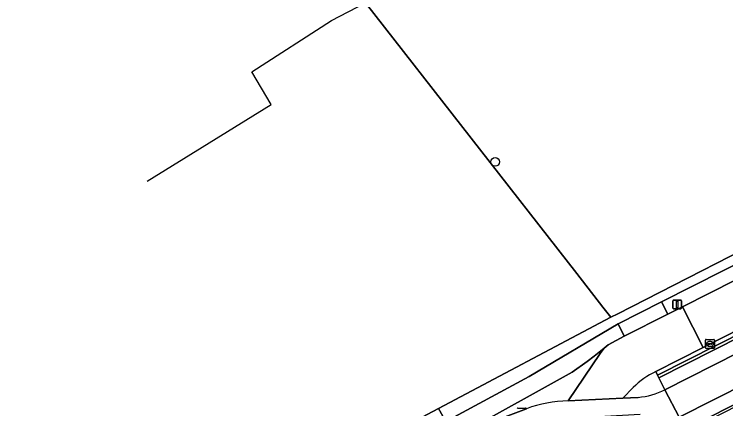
# Model space of a CAD drawing. Extents: x 156141 to 158132, y 385651 to 388333.
# Drawn here: x 157227.4 to 157307.4, y 387503.2 to 387547.6 of the extents above; entities that cross this region are included whole.
import ezdxf

# ---------------------------------------------------------------- set-up
doc = ezdxf.new("R2010")
doc.units = 0
for name, color, linetype in [('IMGEO_Boom', 7, 'Continuous'), ('IMGEO_Erf', 7, 'Continuous'), ('IMGEO_Fietspad_gesloten', 7, 'Continuous'), ('IMGEO_Fietspad_open', 7, 'Continuous'), ('IMGEO_Groenvoorziening', 7, 'Continuous'), ('IMGEO_Hek', 7, 'Continuous'), ('IMGEO_Kolk', 7, 'Continuous'), ('IMGEO_Lichtmast', 7, 'Continuous'), ('IMGEO_Muur', 7, 'Continuous'), ('IMGEO_Rijbaan_lokaal_halfverhard', 7, 'Continuous'), ('IMGEO_Rijbaan_lokaal_open', 7, 'Continuous'), ('IMGEO_Rioolput', 7, 'Continuous'), ('IMGEO_Verkeerseiland_open', 7, 'Continuous'), ('IMGEO_Voetpad_open', 7, 'Continuous')]:
    doc.layers.add(name, color=color, linetype=linetype)

msp = doc.modelspace()

# ---------------------------------------------------------------- linework, layer by layer
at = {"layer": 'IMGEO_Boom'}
msp.add_circle((157281.458, 387530.954), 0.489, dxfattribs=at)
at = {"layer": 'IMGEO_Erf'}
msp.add_lwpolyline([(157081.998, 387438.485), (157104.61, 387404.362), (157109.727, 387396.821), (157140.228, 387417.558), (157173.099, 387439.906), (157193.499, 387453.775), (157201.584, 387459.272), (157202.194, 387458.821), (157237.383, 387481.192), (157245.839, 387486.569), (157246.392, 387486.92), (157247.12, 387487.423), (157247.441, 387487.609), (157265.679, 387498.206), (157266.396, 387498.622), (157275.102, 387503.234), (157294.466, 387513.49), (157293.568, 387514.64), (157290.635, 387518.399), (157266.882, 387548.834)], dxfattribs=at)
at = {"layer": 'IMGEO_Fietspad_gesloten'}
msp.add_lwpolyline([(157313.764, 387508.162), (157329.667, 387516.208), (157364.993, 387534.111), (157377.031, 387540.208), (157381.729, 387542.588), (157379.49, 387545.322), (157374.783, 387542.94), (157363.427, 387537.192), (157341.77, 387526.216), (157328.105, 387519.298), (157300.529, 387505.349), (157302.148, 387502.273)], close=True, dxfattribs=at)
at = {"layer": 'IMGEO_Fietspad_open'}
for points in [[(157302.148, 387502.273), (157300.529, 387505.349)], [(157297.519, 387504.485), (157295.803, 387504.396), (157289.668, 387504.094)], [(157284.962, 387503.213), (157277.882, 387500.545), (157278.186, 387500), (157279.09, 387498.378), (157280.639, 387499.184), (157282.24, 387500), (157284.295, 387500.886), (157286.169, 387501.592), (157286.386, 387501.627), (157293.77, 387502.389), (157297.767, 387502.591)]]:
    msp.add_lwpolyline(points, dxfattribs=at)
for centre, radius, start, end in [((157296.756, 387512.818), 8.368, 275.23092, 296.80061), ((157289.947, 387489.596), 14.5, 91.1009, 110.10606)]:
    msp.add_arc(centre, radius, start, end, dxfattribs=at)
at = {"layer": 'IMGEO_Groenvoorziening'}
for points in [[(157315.512, 387581.216), (157306.539, 387575.736), (157305.964, 387576.439), (157302.73, 387574.484), (157265.638, 387552.058), (157264.192, 387551.184), (157266.882, 387548.834), (157290.635, 387518.399), (157293.568, 387514.64), (157294.466, 387513.49), (157295.253, 387513.894), (157336.207, 387534.861), (157337.836, 387536.038), (157334.217, 387543.287), (157317.199, 387578.367)], [(157337.836, 387536.038), (157336.207, 387534.861), (157295.253, 387513.894), (157294.466, 387513.49), (157275.102, 387503.234), (157275.901, 387501.775), (157285.263, 387506.832), (157295.29, 387512.761), (157300.147, 387515.229), (157331.33, 387531.02)]]:
    msp.add_lwpolyline(points, dxfattribs=at)
at = {"layer": 'IMGEO_Hek'}
for points in [[(157242.333, 387528.801), (157256.286, 387537.414), (157254.097, 387541.067), (157263.052, 387546.843), (157266.882, 387548.834), (157290.635, 387518.399)], [(157290.635, 387518.399), (157293.568, 387514.64)], [(157293.568, 387514.64), (157294.466, 387513.49)]]:
    msp.add_lwpolyline(points, dxfattribs=at)
at = {"layer": 'IMGEO_Kolk'}
for p, q in [((157305.085, 387510.072), (157305.085, 387510.924)), ((157305.16, 387510.998), (157306.012, 387510.998)), ((157305.573, 387510.778), (157305.598, 387510.778)), ((157306.086, 387510.924), (157306.086, 387510.072)), ((157306.012, 387509.998), (157305.16, 387509.998)), ((157305.344, 387510.492), (157305.344, 387510.504)), ((157305.782, 387510.455), (157305.384, 387510.455)), ((157305.387, 387510.541), (157305.785, 387510.541)), ((157305.596, 387510.218), (157305.571, 387510.218)), ((157305.828, 387510.504), (157305.828, 387510.492))]:
    msp.add_line(p, q, dxfattribs=at)
for points in [[(157305.085, 387510.072), (157305.085, 387510.924)], [(157305.16, 387510.998), (157306.012, 387510.998)], [(157306.086, 387510.924), (157306.086, 387510.072)], [(157306.012, 387509.998), (157305.16, 387509.998)]]:
    msp.add_lwpolyline(points, dxfattribs=at)
for centre, radius, start, end in [((157305.162, 387510.922), 0.0765, 91.55205, 178.44795), ((157305.162, 387510.922), 0.0765, 91.55205, 178.44795), ((157306.01, 387510.922), 0.0765, 1.55205, 88.44795), ((157306.01, 387510.922), 0.0765, 1.55205, 88.44795), ((157305.162, 387510.074), 0.0765, 181.55205, 268.44795), ((157305.162, 387510.074), 0.0765, 181.55205, 268.44795), ((157305.384, 387510.501), 0.0403, 85.87752, 175.75265), ((157305.381, 387510.491), 0.0366, 178.93798, 274.71019), ((157305.785, 387510.498), 0.043, 264.86636, 352.45326), ((157305.789, 387510.503), 0.0386, 1.73085, 96.63898), ((157306.01, 387510.074), 0.0765, 271.55205, 358.44795), ((157306.01, 387510.074), 0.0765, 271.55205, 358.44795)]:
    msp.add_arc(centre, radius, start, end, dxfattribs=at)
for centre, major_axis, ratio, start_param, end_param in [((157305.572, 387510.498), (-0.387, 0.002), 0.722429, 4.712389, 7.853982), ((157305.597, 387510.498), (-0.39, 0.002), 0.717154, 1.570796, 4.712389)]:
    msp.add_ellipse(centre, major_axis=major_axis, ratio=ratio, start_param=start_param, end_param=end_param, dxfattribs=at)
at = {"layer": 'IMGEO_Lichtmast'}
for p, q in [((157301.413, 387514.532), (157301.413, 387515.332)), ((157301.413, 387515.332), (157301.413, 387514.532)), ((157301.513, 387515.432), (157302.303, 387515.432)), ((157302.303, 387515.432), (157301.513, 387515.432)), ((157302.403, 387515.332), (157302.403, 387514.532)), ((157302.403, 387514.532), (157302.403, 387515.332)), ((157302.303, 387514.432), (157301.513, 387514.432)), ((157301.513, 387514.432), (157302.303, 387514.432))]:
    msp.add_line(p, q, dxfattribs=at)
msp.add_lwpolyline([(157301.833, 387515.307), (157301.983, 387515.307), (157301.983, 387514.557), (157301.833, 387514.557), (157301.833, 387515.307)], dxfattribs=at)
for centre, start, end in [((157301.513, 387515.332), 90, 180), ((157301.513, 387515.332), 90, 180), ((157302.303, 387515.332), 0, 90), ((157302.303, 387515.332), 360, 90), ((157301.513, 387514.532), 180, 270), ((157301.513, 387514.532), 180, 270), ((157302.303, 387514.532), 270, 0), ((157302.303, 387514.532), 270, 0)]:
    msp.add_arc(centre, 0.1, start, end, dxfattribs=at)
at = {"layer": 'IMGEO_Muur'}
for points in [[(157342.893, 387528.83), (157299.708, 387506.976), (157299.852, 387506.692), (157343.055, 387528.581), (157373.093, 387544.994), (157377.698, 387547.51), (157377.452, 387547.81), (157374.043, 387545.938), (157372.854, 387545.285), (157371.804, 387544.708), (157349.213, 387532.301)], [(157302.923, 387500.631), (157346.108, 387522.505), (157376.998, 387536.9), (157377.923, 387537.331), (157378.99, 387537.828), (157380.271, 387538.425), (157383.794, 387540.066), (157383.597, 387540.307), (157378.792, 387538.068), (157346.012, 387522.797), (157302.874, 387500.928)]]:
    msp.add_lwpolyline(points, close=True, dxfattribs=at)
at = {"layer": 'IMGEO_Rijbaan_lokaal_halfverhard'}
msp.add_lwpolyline([(157276.873, 387500), (157275.901, 387501.775), (157275.102, 387503.234), (157266.396, 387498.622), (157265.679, 387498.206), (157266.337, 387496.985), (157267.453, 387494.912)], close=True, dxfattribs=at)
at = {"layer": 'IMGEO_Rijbaan_lokaal_open'}
msp.add_lwpolyline([(157331.542, 387523.66), (157329.225, 387528.206), (157302.511, 387514.661), (157304.815, 387510.111), (157315.81, 387515.685), (157328.737, 387522.232)], close=True, dxfattribs=at)
msp.add_lwpolyline([(157299.502, 387507.385), (157304.815, 387510.111), (157302.511, 387514.661), (157300.854, 387513.837), (157295.968, 387511.374), (157294.16, 387510.381), (157293.695, 387510.016), (157293.262, 387509.425), (157289.668, 387504.094), (157295.803, 387504.396), (157296.965, 387505.608)], dxfattribs=at)
msp.add_arc((157303.582, 387498.86), 9.451, 115.57697, 134.44041, dxfattribs=at)
at = {"layer": 'IMGEO_Rioolput'}
msp.add_line((157284.016, 387503.278), (157284.868, 387503.278), dxfattribs=at)
msp.add_lwpolyline([(157284.016, 387503.278), (157284.868, 387503.278)], dxfattribs=at)
for centre, start, end in [((157284.018, 387503.202), 91.55205, 178.44795), ((157284.018, 387503.202), 91.55205, 178.44795), ((157284.866, 387503.202), 1.55205, 88.44795), ((157284.866, 387503.202), 1.55205, 88.44795)]:
    msp.add_arc(centre, 0.0765, start, end, dxfattribs=at)
at = {"layer": 'IMGEO_Verkeerseiland_open'}
for points in [[(157289.668, 387504.094), (157293.262, 387509.425), (157293.695, 387510.016), (157292.57, 387509.135), (157291.793, 387508.509), (157290.119, 387507.323), (157277.882, 387500.545), (157284.962, 387503.213)], [(157300.529, 387505.349), (157299.852, 387506.692), (157299.708, 387506.976), (157299.502, 387507.385)], [(157296.965, 387505.608), (157295.803, 387504.396), (157297.519, 387504.485)]]:
    msp.add_lwpolyline(points, dxfattribs=at)
for centre, radius, start, end in [((157303.582, 387498.86), 9.451, 115.57697, 134.44041), ((157296.756, 387512.818), 8.368, 275.23092, 296.80061), ((157289.947, 387489.596), 14.5, 91.1009, 110.10606)]:
    msp.add_arc(centre, radius, start, end, dxfattribs=at)
at = {"layer": 'IMGEO_Voetpad_open'}
for points in [[(157343.055, 387528.581), (157299.852, 387506.692), (157300.529, 387505.349), (157328.105, 387519.298), (157341.77, 387526.216), (157363.427, 387537.192), (157374.783, 387542.94), (157379.49, 387545.322), (157378.505, 387546.525), (157373.795, 387544.141)], [(157302.874, 387500.928), (157346.012, 387522.797), (157378.02, 387539.006), (157382.715, 387541.384), (157381.729, 387542.588), (157377.031, 387540.208), (157364.993, 387534.111), (157329.667, 387516.208), (157313.764, 387508.162), (157302.148, 387502.273)], [(157349.213, 387532.301), (157348.955, 387532.735), (157347.746, 387532.099), (157342.787, 387529.356), (157339.888, 387527.883), (157331.542, 387523.66), (157328.737, 387522.232), (157315.81, 387515.685), (157304.815, 387510.111), (157299.502, 387507.385), (157299.708, 387506.976), (157342.893, 387528.83)], [(157331.33, 387531.02), (157300.147, 387515.229), (157300.854, 387513.837), (157302.511, 387514.661), (157329.225, 387528.206), (157332.028, 387529.624)], [(157300.147, 387515.229), (157295.29, 387512.761), (157295.968, 387511.374), (157300.854, 387513.837)], [(157290.119, 387507.323), (157291.793, 387508.509), (157292.57, 387509.135), (157293.695, 387510.016), (157294.16, 387510.381), (157295.968, 387511.374), (157295.29, 387512.761), (157285.263, 387506.832), (157275.901, 387501.775), (157276.873, 387500), (157277.882, 387500.545)]]:
    msp.add_lwpolyline(points, close=True, dxfattribs=at)

doc.saveas('drawing.dxf')
